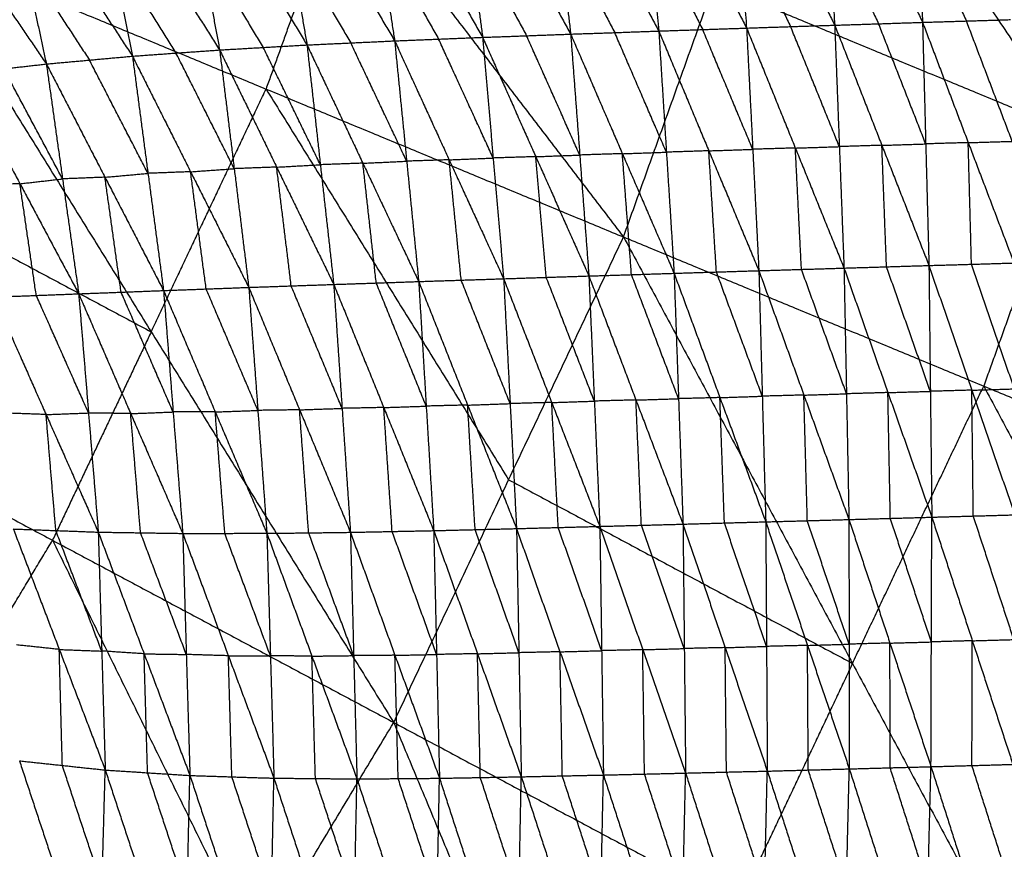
# Model space of a CAD drawing. Header units: millimetres. Extents: x -106 to 110, y -96 to 120.
# Tile 609 of 656: x 50 to 60, y -17 to -8. Entities that reach past the tile are written whole.
import ezdxf

# ---------------------------------------------------------------- set-up
doc = ezdxf.new("R2010")
doc.units = ezdxf.units.MM
doc.header["$MEASUREMENT"] = 0
doc.layers.add('Default', color=7, linetype='Continuous', true_color=0x000000)

msp = doc.modelspace()

# ---------------------------------------------------------------- linework, layer by layer
at = {"layer": 'Default'}
for points in [[(50.293, -2.749, 3.861), (53.306, -6.684, 3.907), (56.318, -10.619, 3.952)], [(56.318, -10.619, 3.952), (57.294, -7.894, 3.952), (58.269, -5.168, 3.952)], [(58.269, -5.168, 3.952), (61.174, -9.501, 4.07), (64.078, -13.833, 4.188)], [(57.458, -6.04, 0.238), (57.551, -7.204, -0.711), (57.644, -8.367, -1.661)], [(57.458, -6.04, 0.238), (58.025, -7.188, -0.699), (58.593, -8.336, -1.635)], [(58.448, -6.008, 0.26), (58.521, -7.172, -0.688), (58.593, -8.336, -1.635)], [(58.448, -6.008, 0.26), (58.993, -7.157, -0.673), (59.539, -8.305, -1.606)], [(59.433, -5.977, 0.285), (59.486, -7.141, -0.661), (59.539, -8.305, -1.606)], [(54.492, -6.139, 0.187), (54.647, -7.303, -0.763), (54.801, -8.467, -1.713)], [(54.492, -6.139, 0.187), (55.121, -7.286, -0.757), (55.749, -8.432, -1.7)], [(55.48, -6.105, 0.202), (55.614, -7.269, -0.749), (55.749, -8.432, -1.7)], [(55.48, -6.105, 0.202), (56.089, -7.252, -0.74), (56.698, -8.399, -1.683)], [(56.47, -6.072, 0.219), (56.584, -7.236, -0.732), (56.698, -8.399, -1.683)], [(56.47, -6.072, 0.219), (57.057, -7.22, -0.721), (57.644, -8.367, -1.661)], [(52.515, -6.228, 0.163), (52.712, -7.389, -0.777), (52.909, -8.549, -1.717)], [(52.515, -6.228, 0.163), (53.184, -7.367, -0.778), (53.853, -8.505, -1.719)], [(53.498, -6.178, 0.174), (53.675, -7.341, -0.772), (53.853, -8.505, -1.719)], [(53.498, -6.178, 0.174), (54.15, -7.322, -0.769), (54.801, -8.467, -1.713)], [(51.538, -6.297, 0.152), (51.753, -7.45, -0.777), (51.968, -8.603, -1.707)], [(51.538, -6.297, 0.152), (52.223, -7.423, -0.782), (52.909, -8.549, -1.717)], [(50.569, -6.392, 0.143), (50.799, -7.531, -0.772), (51.029, -8.67, -1.688)], [(50.569, -6.392, 0.143), (51.268, -7.497, -0.782), (51.968, -8.603, -1.707)], [(49.621, -6.519, 0.135), (49.861, -7.637, -0.76), (50.102, -8.754, -1.656)], [(49.621, -6.519, 0.135), (50.325, -7.594, -0.776), (51.029, -8.67, -1.688)], [(48.69, -6.683, 0.129), (49.396, -7.719, -0.764), (50.102, -8.754, -1.656)], [(53.306, -6.684, 3.907), (52.887, -7.854, 3.907), (52.468, -9.024, 3.907)], [(57.551, -7.204, -0.711), (57.835, -7.777, -1.18), (58.118, -8.351, -1.648)], [(58.521, -7.172, -0.688), (58.793, -7.746, -1.154), (59.066, -8.321, -1.621)], [(59.486, -7.141, -0.661), (59.749, -7.716, -1.126), (60.012, -8.291, -1.591)], [(54.647, -7.303, -0.763), (54.961, -7.876, -1.235), (55.275, -8.45, -1.707)], [(55.614, -7.269, -0.749), (55.919, -7.842, -1.22), (56.224, -8.416, -1.692)], [(56.584, -7.236, -0.732), (56.877, -7.809, -1.202), (57.171, -8.383, -1.672)], [(52.712, -7.389, -0.777), (53.046, -7.958, -1.248), (53.381, -8.527, -1.718)], [(53.675, -7.341, -0.772), (54.001, -7.914, -1.244), (54.327, -8.486, -1.716)], [(48.618, -7.429, 3.861), (51.231, -11.641, 3.907), (53.843, -15.852, 3.952)], [(48.618, -7.429, 3.861), (52.468, -9.024, 3.907), (56.318, -10.619, 3.952)], [(51.753, -7.45, -0.777), (52.095, -8.013, -1.245), (52.438, -8.576, -1.712)], [(50.799, -7.531, -0.772), (51.149, -8.084, -1.235), (51.498, -8.636, -1.698)], [(49.861, -7.637, -0.76), (50.214, -8.174, -1.216), (50.566, -8.712, -1.672)], [(57.294, -7.894, 3.952), (59.234, -8.697, 4.011), (61.174, -9.501, 4.07)], [(56.698, -8.399, -1.683), (57.171, -8.383, -1.672), (57.644, -8.367, -1.661)], [(57.644, -8.367, -1.661), (58.118, -8.351, -1.648), (58.593, -8.336, -1.635)], [(57.644, -8.367, -1.661), (57.71, -9.674, -2.152), (57.776, -10.982, -2.643)], [(57.644, -8.367, -1.661), (58.169, -9.66, -2.136), (58.693, -10.954, -2.611)], [(58.643, -9.645, -2.123), (58.381, -8.998, -1.886), (58.118, -8.351, -1.648)], [(58.593, -8.336, -1.635), (59.066, -8.321, -1.621), (59.539, -8.305, -1.606)], [(58.593, -8.336, -1.635), (58.643, -9.645, -2.123), (58.693, -10.954, -2.611)], [(58.593, -8.336, -1.635), (59.101, -9.631, -2.106), (59.608, -10.926, -2.576)], [(59.573, -9.616, -2.091), (59.32, -8.968, -1.856), (59.066, -8.321, -1.621)], [(59.539, -8.305, -1.606), (60.012, -8.291, -1.591), (60.486, -8.276, -1.575)], [(59.539, -8.305, -1.606), (59.573, -9.616, -2.091), (59.608, -10.926, -2.576)], [(59.539, -8.305, -1.606), (60.031, -9.602, -2.073), (60.524, -10.899, -2.54)], [(60.505, -9.588, -2.058), (60.258, -8.939, -1.824), (60.012, -8.291, -1.591)], [(53.853, -8.505, -1.719), (54.327, -8.486, -1.716), (54.801, -8.467, -1.713)], [(54.801, -8.467, -1.713), (55.275, -8.45, -1.707), (55.749, -8.432, -1.7)], [(54.801, -8.467, -1.713), (54.914, -9.768, -2.211), (55.027, -11.069, -2.71)], [(54.801, -8.467, -1.713), (55.373, -9.753, -2.203), (55.945, -11.039, -2.694)], [(55.847, -9.736, -2.197), (55.561, -9.093, -1.952), (55.275, -8.45, -1.707)], [(55.749, -8.432, -1.7), (56.224, -8.416, -1.692), (56.698, -8.399, -1.683)], [(55.749, -8.432, -1.7), (55.847, -9.736, -2.197), (55.945, -11.039, -2.694)], [(55.749, -8.432, -1.7), (56.306, -9.721, -2.186), (56.863, -11.01, -2.671)], [(56.78, -9.705, -2.177), (56.502, -9.06, -1.934), (56.224, -8.416, -1.692)], [(56.698, -8.399, -1.683), (56.78, -9.705, -2.177), (56.863, -11.01, -2.671)], [(56.698, -8.399, -1.683), (57.237, -9.69, -2.163), (57.776, -10.982, -2.643)], [(57.71, -9.674, -2.152), (57.44, -9.029, -1.912), (57.171, -8.383, -1.672)], [(51.968, -8.603, -1.707), (52.438, -8.576, -1.712), (52.909, -8.549, -1.717)], [(53.053, -9.84, -2.216), (52.746, -9.208, -1.964), (52.438, -8.576, -1.712)], [(52.909, -8.549, -1.717), (53.381, -8.527, -1.718), (53.853, -8.505, -1.719)], [(52.909, -8.549, -1.717), (53.053, -9.84, -2.216), (53.197, -11.13, -2.715)], [(52.909, -8.549, -1.717), (53.511, -9.824, -2.218), (54.112, -11.099, -2.718)], [(53.983, -9.802, -2.218), (53.682, -9.164, -1.968), (53.381, -8.527, -1.718)], [(53.853, -8.505, -1.719), (53.983, -9.802, -2.218), (54.112, -11.099, -2.718)], [(53.853, -8.505, -1.719), (54.44, -9.787, -2.214), (55.027, -11.069, -2.71)], [(54.914, -9.768, -2.211), (54.621, -9.127, -1.964), (54.327, -8.486, -1.716)], [(50.102, -8.754, -1.656), (50.566, -8.712, -1.672), (51.029, -8.67, -1.688)], [(51.029, -8.67, -1.688), (51.498, -8.636, -1.698), (51.968, -8.603, -1.707)], [(51.029, -8.67, -1.688), (51.196, -9.933, -2.179), (51.364, -11.196, -2.671)], [(51.029, -8.67, -1.688), (51.655, -9.916, -2.194), (52.282, -11.162, -2.701)], [(52.125, -9.883, -2.204), (51.812, -9.259, -1.951), (51.498, -8.636, -1.698)], [(51.968, -8.603, -1.707), (52.125, -9.883, -2.204), (52.282, -11.162, -2.701)], [(51.968, -8.603, -1.707), (52.582, -9.866, -2.211), (53.197, -11.13, -2.715)], [(49.184, -8.858, -1.611), (49.643, -8.806, -1.634), (50.102, -8.754, -1.656)], [(50.102, -8.754, -1.656), (50.276, -9.993, -2.14), (50.45, -11.231, -2.624)], [(50.102, -8.754, -1.656), (50.733, -9.975, -2.164), (51.364, -11.196, -2.671)], [(51.196, -9.933, -2.179), (50.881, -9.323, -1.926), (50.566, -8.712, -1.672)], [(49.184, -8.858, -1.611), (49.817, -10.045, -2.117), (50.45, -11.231, -2.624)], [(50.276, -9.993, -2.14), (49.96, -9.399, -1.887), (49.643, -8.806, -1.634)], [(51.231, -11.641, 3.907), (51.85, -10.333, 3.907), (52.468, -9.024, 3.907)], [(52.468, -9.024, 3.907), (53.775, -11.13, 3.929), (55.081, -13.236, 3.952)], [(61.174, -9.501, 4.07), (60.686, -10.863, 4.07), (60.198, -12.226, 4.07)], [(58.169, -9.66, -2.136), (58.406, -9.653, -2.13), (58.643, -9.645, -2.123)], [(59.101, -9.631, -2.106), (58.872, -9.638, -2.114), (58.643, -9.645, -2.123)], [(59.101, -9.631, -2.106), (59.337, -9.623, -2.099), (59.573, -9.616, -2.091)], [(59.151, -10.94, -2.594), (59.126, -10.285, -2.35), (59.101, -9.631, -2.106)], [(60.031, -9.602, -2.073), (59.802, -9.609, -2.082), (59.573, -9.616, -2.091)], [(60.031, -9.602, -2.073), (60.268, -9.595, -2.065), (60.505, -9.588, -2.058)], [(60.066, -10.913, -2.558), (60.049, -10.258, -2.316), (60.031, -9.602, -2.073)], [(47.556, -9.676, 3.861), (49.393, -10.659, 3.884), (51.231, -11.641, 3.907)], [(55.373, -9.753, -2.203), (55.144, -9.761, -2.207), (54.914, -9.768, -2.211)], [(55.373, -9.753, -2.203), (55.61, -9.744, -2.2), (55.847, -9.736, -2.197)], [(55.486, -11.054, -2.702), (55.429, -10.404, -2.453), (55.373, -9.753, -2.203)], [(56.306, -9.721, -2.186), (56.076, -9.728, -2.192), (55.847, -9.736, -2.197)], [(56.306, -9.721, -2.186), (56.543, -9.713, -2.181), (56.78, -9.705, -2.177)], [(56.404, -11.025, -2.683), (56.355, -10.373, -2.434), (56.306, -9.721, -2.186)], [(57.237, -9.69, -2.163), (57.009, -9.698, -2.17), (56.78, -9.705, -2.177)], [(57.237, -9.69, -2.163), (57.473, -9.682, -2.158), (57.71, -9.674, -2.152)], [(57.319, -10.996, -2.657), (57.278, -10.343, -2.41), (57.237, -9.69, -2.163)], [(58.169, -9.66, -2.136), (57.939, -9.667, -2.144), (57.71, -9.674, -2.152)], [(58.235, -10.968, -2.627), (58.202, -10.314, -2.382), (58.169, -9.66, -2.136)], [(52.582, -9.866, -2.211), (52.818, -9.853, -2.214), (53.053, -9.84, -2.216)], [(53.511, -9.824, -2.218), (53.282, -9.832, -2.217), (53.053, -9.84, -2.216)], [(53.511, -9.824, -2.218), (53.747, -9.813, -2.218), (53.983, -9.802, -2.218)], [(53.655, -11.115, -2.717), (53.583, -10.469, -2.467), (53.511, -9.824, -2.218)], [(54.44, -9.787, -2.214), (54.211, -9.795, -2.216), (53.983, -9.802, -2.218)], [(54.44, -9.787, -2.214), (54.677, -9.777, -2.213), (54.914, -9.768, -2.211)], [(54.57, -11.084, -2.714), (54.505, -10.436, -2.464), (54.44, -9.787, -2.214)], [(50.733, -9.975, -2.164), (50.965, -9.954, -2.172), (51.196, -9.933, -2.179)], [(51.655, -9.916, -2.194), (51.426, -9.925, -2.187), (51.196, -9.933, -2.179)], [(51.655, -9.916, -2.194), (51.89, -9.899, -2.199), (52.125, -9.883, -2.204)], [(51.823, -11.179, -2.686), (51.739, -10.548, -2.44), (51.655, -9.916, -2.194)], [(52.582, -9.866, -2.211), (52.354, -9.874, -2.208), (52.125, -9.883, -2.204)], [(52.739, -11.146, -2.708), (52.661, -10.506, -2.46), (52.582, -9.866, -2.211)], [(49.817, -10.045, -2.117), (49.589, -10.053, -2.1), (49.36, -10.062, -2.083)], [(49.817, -10.045, -2.117), (50.047, -10.019, -2.129), (50.276, -9.993, -2.14)], [(49.993, -11.249, -2.589), (49.905, -10.647, -2.353), (49.817, -10.045, -2.117)], [(50.733, -9.975, -2.164), (50.505, -9.984, -2.152), (50.276, -9.993, -2.14)], [(50.907, -11.214, -2.647), (50.82, -10.595, -2.406), (50.733, -9.975, -2.164)], [(53.843, -15.852, 3.952), (55.081, -13.236, 3.952), (56.318, -10.619, 3.952)], [(56.318, -10.619, 3.952), (58.785, -15.215, 4.07), (61.251, -19.812, 4.188)], [(56.318, -10.619, 3.952), (60.198, -12.226, 4.07), (64.078, -13.833, 4.188)], [(59.608, -10.926, -2.576), (60.066, -10.913, -2.558), (60.524, -10.899, -2.54)], [(60.528, -12.256, -2.632), (60.297, -11.585, -2.595), (60.066, -10.913, -2.558)], [(55.945, -11.039, -2.694), (56.404, -11.025, -2.683), (56.863, -11.01, -2.671)], [(56.911, -12.362, -2.773), (56.657, -11.693, -2.728), (56.404, -11.025, -2.683)], [(56.863, -11.01, -2.671), (57.319, -10.996, -2.657), (57.776, -10.982, -2.643)], [(56.863, -11.01, -2.671), (56.911, -12.362, -2.773), (56.959, -13.714, -2.875)], [(56.863, -11.01, -2.671), (57.356, -12.35, -2.756), (57.85, -13.689, -2.841)], [(57.813, -12.335, -2.742), (57.566, -11.666, -2.7), (57.319, -10.996, -2.657)], [(57.776, -10.982, -2.643), (58.235, -10.968, -2.627), (58.693, -10.954, -2.611)], [(57.776, -10.982, -2.643), (57.813, -12.335, -2.742), (57.85, -13.689, -2.841)], [(57.776, -10.982, -2.643), (58.261, -12.323, -2.723), (58.746, -13.664, -2.803)], [(58.72, -12.309, -2.707), (58.477, -11.638, -2.667), (58.235, -10.968, -2.627)], [(58.693, -10.954, -2.611), (59.151, -10.94, -2.594), (59.608, -10.926, -2.576)], [(58.693, -10.954, -2.611), (58.72, -12.309, -2.707), (58.746, -13.664, -2.803)], [(58.693, -10.954, -2.611), (59.166, -12.296, -2.687), (59.639, -13.639, -2.764)], [(59.623, -12.283, -2.67), (59.387, -11.611, -2.632), (59.151, -10.94, -2.594)], [(59.608, -10.926, -2.576), (59.623, -12.283, -2.67), (59.639, -13.639, -2.764)], [(59.608, -10.926, -2.576), (60.07, -12.27, -2.65), (60.532, -13.614, -2.723)], [(52.282, -11.162, -2.701), (52.739, -11.146, -2.708), (53.197, -11.13, -2.715)], [(53.197, -11.13, -2.715), (53.655, -11.115, -2.717), (54.112, -11.099, -2.718)], [(53.197, -11.13, -2.715), (53.287, -12.466, -2.828), (53.377, -13.802, -2.94)], [(53.197, -11.13, -2.715), (53.736, -12.457, -2.827), (54.274, -13.784, -2.939)], [(54.193, -12.442, -2.828), (53.924, -11.778, -2.773), (53.655, -11.115, -2.717)], [(54.112, -11.099, -2.718), (54.57, -11.084, -2.714), (55.027, -11.069, -2.71)], [(54.112, -11.099, -2.718), (54.193, -12.442, -2.828), (54.274, -13.784, -2.939)], [(54.112, -11.099, -2.718), (54.639, -12.431, -2.822), (55.166, -13.762, -2.926)], [(55.097, -12.415, -2.818), (54.833, -11.75, -2.766), (54.57, -11.084, -2.714)], [(55.027, -11.069, -2.71), (55.486, -11.054, -2.702), (55.945, -11.039, -2.694)], [(55.027, -11.069, -2.71), (55.097, -12.415, -2.818), (55.166, -13.762, -2.926)], [(55.027, -11.069, -2.71), (55.545, -12.403, -2.807), (56.063, -13.738, -2.904)], [(56.004, -12.388, -2.799), (55.745, -11.721, -2.751), (55.486, -11.054, -2.702)], [(55.945, -11.039, -2.694), (56.004, -12.388, -2.799), (56.063, -13.738, -2.904)], [(55.945, -11.039, -2.694), (56.452, -12.376, -2.785), (56.959, -13.714, -2.875)], [(49.537, -11.266, -2.555), (49.993, -11.249, -2.589), (50.45, -11.231, -2.624)], [(50.45, -11.231, -2.624), (50.907, -11.214, -2.647), (51.364, -11.196, -2.671)], [(50.45, -11.231, -2.624), (50.556, -12.516, -2.739), (50.661, -13.8, -2.853)], [(50.45, -11.231, -2.624), (51.01, -12.523, -2.762), (51.571, -13.814, -2.901)], [(51.467, -12.505, -2.786), (51.187, -11.859, -2.717), (50.907, -11.214, -2.647)], [(51.364, -11.196, -2.671), (51.823, -11.179, -2.686), (52.282, -11.162, -2.701)], [(51.364, -11.196, -2.671), (51.467, -12.505, -2.786), (51.571, -13.814, -2.901)], [(51.364, -11.196, -2.671), (51.921, -12.505, -2.8), (52.477, -13.813, -2.929)], [(52.38, -12.488, -2.815), (52.101, -11.834, -2.75), (51.823, -11.179, -2.686)], [(52.282, -11.162, -2.701), (52.38, -12.488, -2.815), (52.477, -13.813, -2.929)], [(52.282, -11.162, -2.701), (52.829, -12.482, -2.82), (53.377, -13.802, -2.94)], [(53.287, -12.466, -2.828), (53.013, -11.806, -2.768), (52.739, -11.146, -2.708)], [(49.537, -11.266, -2.555), (50.099, -12.533, -2.704), (50.661, -13.8, -2.853)], [(50.556, -12.516, -2.739), (50.275, -11.882, -2.664), (49.993, -11.249, -2.589)], [(51.231, -11.641, 3.907), (50.699, -12.764, 3.907), (50.168, -13.888, 3.907)], [(46.493, -11.923, 3.861), (48.68, -16.37, 3.907), (50.867, -20.818, 3.952)], [(46.493, -11.923, 3.861), (50.168, -13.888, 3.907), (53.843, -15.852, 3.952)], [(59.166, -12.296, -2.687), (58.943, -12.303, -2.697), (58.72, -12.309, -2.707)], [(58.785, -15.215, 4.07), (59.492, -13.721, 4.07), (60.198, -12.226, 4.07)], [(59.166, -12.296, -2.687), (59.395, -12.289, -2.679), (59.623, -12.283, -2.67)], [(59.192, -13.652, -2.784), (59.179, -12.974, -2.735), (59.166, -12.296, -2.687)], [(60.07, -12.27, -2.65), (59.847, -12.276, -2.66), (59.623, -12.283, -2.67)], [(60.07, -12.27, -2.65), (60.299, -12.263, -2.641), (60.528, -12.256, -2.632)], [(60.086, -13.626, -2.743), (60.078, -12.948, -2.696), (60.07, -12.27, -2.65)], [(60.198, -12.226, 4.07), (61.432, -14.524, 4.129), (62.665, -16.822, 4.188)], [(55.545, -12.403, -2.807), (55.321, -12.409, -2.813), (55.097, -12.415, -2.818)], [(55.545, -12.403, -2.807), (55.774, -12.396, -2.803), (56.004, -12.388, -2.799)], [(55.615, -13.75, -2.915), (55.58, -13.077, -2.861), (55.545, -12.403, -2.807)], [(56.452, -12.376, -2.785), (56.228, -12.382, -2.792), (56.004, -12.388, -2.799)], [(56.452, -12.376, -2.785), (56.681, -12.369, -2.779), (56.911, -12.362, -2.773)], [(56.511, -13.726, -2.89), (56.482, -13.051, -2.837), (56.452, -12.376, -2.785)], [(57.356, -12.35, -2.756), (57.134, -12.356, -2.765), (56.911, -12.362, -2.773)], [(57.356, -12.35, -2.756), (57.585, -12.343, -2.749), (57.813, -12.335, -2.742)], [(57.405, -13.701, -2.858), (57.381, -13.026, -2.807), (57.356, -12.35, -2.756)], [(58.261, -12.323, -2.723), (58.037, -12.329, -2.733), (57.813, -12.335, -2.742)], [(58.261, -12.323, -2.723), (58.49, -12.316, -2.715), (58.72, -12.309, -2.707)], [(58.298, -13.677, -2.822), (58.28, -13, -2.773), (58.261, -12.323, -2.723)], [(51.01, -12.523, -2.762), (51.239, -12.514, -2.774), (51.467, -12.505, -2.786)], [(51.921, -12.505, -2.8), (51.694, -12.505, -2.793), (51.467, -12.505, -2.786)], [(51.921, -12.505, -2.8), (52.15, -12.496, -2.807), (52.38, -12.488, -2.815)], [(52.024, -13.813, -2.915), (51.972, -13.159, -2.857), (51.921, -12.505, -2.8)], [(52.829, -12.482, -2.82), (52.604, -12.485, -2.818), (52.38, -12.488, -2.815)], [(52.829, -12.482, -2.82), (53.058, -12.474, -2.824), (53.287, -12.466, -2.828)], [(52.927, -13.808, -2.934), (52.878, -13.145, -2.877), (52.829, -12.482, -2.82)], [(53.736, -12.457, -2.827), (53.511, -12.462, -2.827), (53.287, -12.466, -2.828)], [(53.736, -12.457, -2.827), (53.964, -12.45, -2.828), (54.193, -12.442, -2.828)], [(53.826, -13.793, -2.94), (53.781, -13.125, -2.883), (53.736, -12.457, -2.827)], [(54.639, -12.431, -2.822), (54.416, -12.436, -2.825), (54.193, -12.442, -2.828)], [(54.639, -12.431, -2.822), (54.868, -12.423, -2.82), (55.097, -12.415, -2.818)], [(54.72, -13.773, -2.932), (54.68, -13.102, -2.877), (54.639, -12.431, -2.822)], [(50.099, -12.533, -2.704), (49.87, -12.525, -2.686), (49.642, -12.516, -2.668)], [(50.099, -12.533, -2.704), (50.327, -12.524, -2.721), (50.556, -12.516, -2.739)], [(50.204, -13.783, -2.818), (50.151, -13.158, -2.761), (50.099, -12.533, -2.704)], [(51.01, -12.523, -2.762), (50.783, -12.519, -2.75), (50.556, -12.516, -2.739)], [(51.116, -13.807, -2.877), (51.063, -13.165, -2.82), (51.01, -12.523, -2.762)], [(55.081, -13.236, 3.952), (56.933, -14.225, 4.011), (58.785, -15.215, 4.07)], [(57.85, -13.689, -2.841), (58.298, -13.677, -2.822), (58.746, -13.664, -2.803)], [(58.748, -15.008, -2.628), (58.523, -14.342, -2.725), (58.298, -13.677, -2.822)], [(58.746, -13.664, -2.803), (59.192, -13.652, -2.784), (59.639, -13.639, -2.764)], [(58.746, -13.664, -2.803), (58.748, -15.008, -2.628), (58.75, -16.352, -2.453)], [(58.746, -13.664, -2.803), (59.188, -14.996, -2.607), (59.63, -16.328, -2.411)], [(59.634, -14.984, -2.587), (59.413, -14.318, -2.685), (59.192, -13.652, -2.784)], [(59.63, -16.328, -2.411), (59.634, -14.984, -2.587), (59.639, -13.639, -2.764)], [(59.639, -13.639, -2.764), (60.086, -13.626, -2.743), (60.532, -13.614, -2.723)], [(59.639, -13.639, -2.764), (60.075, -14.971, -2.566), (60.512, -16.303, -2.368)], [(60.522, -14.958, -2.546), (60.304, -14.292, -2.644), (60.086, -13.626, -2.743)], [(49.746, -13.766, -2.782), (50.204, -13.783, -2.818), (50.661, -13.8, -2.853)], [(49.746, -13.766, -2.782), (50.241, -15.065, -2.655), (50.736, -16.364, -2.528)], [(50.698, -15.082, -2.691), (50.451, -14.433, -2.754), (50.204, -13.783, -2.818)], [(53.377, -13.802, -2.94), (53.826, -13.793, -2.94), (54.274, -13.784, -2.939)], [(54.274, -13.784, -2.939), (54.72, -13.773, -2.932), (55.166, -13.762, -2.926)], [(54.274, -13.784, -2.939), (54.305, -15.119, -2.767), (54.336, -16.453, -2.595)], [(54.274, -13.784, -2.939), (54.745, -15.111, -2.76), (55.217, -16.437, -2.581)], [(55.192, -15.1, -2.753), (54.956, -14.436, -2.843), (54.72, -13.773, -2.932)], [(55.166, -13.762, -2.926), (55.615, -13.75, -2.915), (56.063, -13.738, -2.904)], [(55.166, -13.762, -2.926), (55.192, -15.1, -2.753), (55.217, -16.437, -2.581)], [(55.166, -13.762, -2.926), (55.634, -15.09, -2.742), (56.102, -16.418, -2.558)], [(56.083, -15.078, -2.731), (55.849, -14.414, -2.823), (55.615, -13.75, -2.915)], [(56.063, -13.738, -2.904), (56.511, -13.726, -2.89), (56.959, -13.714, -2.875)], [(56.063, -13.738, -2.904), (56.083, -15.078, -2.731), (56.102, -16.418, -2.558)], [(56.063, -13.738, -2.904), (56.525, -15.067, -2.716), (56.987, -16.397, -2.528)], [(56.973, -15.055, -2.701), (56.742, -14.391, -2.796), (56.511, -13.726, -2.89)], [(56.959, -13.714, -2.875), (57.405, -13.701, -2.858), (57.85, -13.689, -2.841)], [(56.959, -13.714, -2.875), (56.973, -15.055, -2.701), (56.987, -16.397, -2.528)], [(56.959, -13.714, -2.875), (57.413, -15.045, -2.684), (57.867, -16.376, -2.493)], [(57.859, -15.032, -2.667), (57.632, -14.367, -2.763), (57.405, -13.701, -2.858)], [(57.85, -13.689, -2.841), (57.859, -15.032, -2.667), (57.867, -16.376, -2.493)], [(57.85, -13.689, -2.841), (58.3, -15.021, -2.647), (58.75, -16.352, -2.453)], [(48.68, -16.37, 3.907), (49.424, -15.129, 3.907), (50.168, -13.888, 3.907)], [(50.168, -13.888, 3.907), (51.262, -16.111, 3.929), (52.355, -18.335, 3.952)], [(50.661, -13.8, -2.853), (50.698, -15.082, -2.691), (50.736, -16.364, -2.528)], [(50.661, -13.8, -2.853), (51.116, -13.807, -2.877), (51.571, -13.814, -2.901)], [(50.661, -13.8, -2.853), (51.155, -15.112, -2.711), (51.648, -16.423, -2.569)], [(51.609, -15.119, -2.735), (51.363, -14.463, -2.806), (51.116, -13.807, -2.877)], [(51.571, -13.814, -2.901), (52.024, -13.813, -2.915), (52.477, -13.813, -2.929)], [(51.571, -13.814, -2.901), (51.609, -15.119, -2.735), (51.648, -16.423, -2.569)], [(51.571, -13.814, -2.901), (52.062, -15.133, -2.746), (52.553, -16.452, -2.591)], [(52.515, -15.133, -2.76), (52.269, -14.473, -2.837), (52.024, -13.813, -2.915)], [(52.477, -13.813, -2.929), (52.927, -13.808, -2.934), (53.377, -13.802, -2.94)], [(52.477, -13.813, -2.929), (52.515, -15.133, -2.76), (52.553, -16.452, -2.591)], [(52.477, -13.813, -2.929), (52.962, -15.137, -2.764), (53.447, -16.46, -2.599)], [(53.412, -15.131, -2.77), (53.169, -14.469, -2.852), (52.927, -13.808, -2.934)], [(53.377, -13.802, -2.94), (53.412, -15.131, -2.77), (53.447, -16.46, -2.599)], [(53.377, -13.802, -2.94), (53.856, -15.128, -2.768), (54.336, -16.453, -2.595)], [(54.305, -15.119, -2.767), (54.065, -14.456, -2.853), (53.826, -13.793, -2.94)], [(50.241, -15.065, -2.655), (50.01, -15.04, -2.64), (49.779, -15.016, -2.624)], [(56.525, -15.067, -2.716), (56.749, -15.061, -2.709), (56.973, -15.055, -2.701)], [(57.413, -15.045, -2.684), (57.193, -15.05, -2.693), (56.973, -15.055, -2.701)], [(57.413, -15.045, -2.684), (57.636, -15.038, -2.675), (57.859, -15.032, -2.667)], [(57.427, -16.386, -2.51), (57.42, -15.715, -2.597), (57.413, -15.045, -2.684)], [(58.3, -15.021, -2.647), (58.079, -15.027, -2.657), (57.859, -15.032, -2.667)], [(58.3, -15.021, -2.647), (58.524, -15.014, -2.638), (58.748, -15.008, -2.628)], [(58.308, -16.364, -2.473), (58.304, -15.692, -2.56), (58.3, -15.021, -2.647)], [(59.188, -14.996, -2.607), (58.968, -15.002, -2.618), (58.748, -15.008, -2.628)], [(59.188, -14.996, -2.607), (59.411, -14.99, -2.597), (59.634, -14.984, -2.587)], [(59.19, -16.34, -2.432), (59.189, -15.668, -2.52), (59.188, -14.996, -2.607)], [(60.075, -14.971, -2.566), (59.855, -14.977, -2.577), (59.634, -14.984, -2.587)], [(60.071, -16.316, -2.39), (60.073, -15.643, -2.478), (60.075, -14.971, -2.566)], [(60.075, -14.971, -2.566), (60.299, -14.965, -2.556), (60.522, -14.958, -2.546)], [(50.274, -16.315, -2.497), (50.257, -15.69, -2.576), (50.241, -15.065, -2.655)], [(50.241, -15.065, -2.655), (50.47, -15.074, -2.673), (50.698, -15.082, -2.691)], [(51.155, -15.112, -2.711), (50.927, -15.097, -2.701), (50.698, -15.082, -2.691)], [(51.192, -16.394, -2.548), (51.173, -15.753, -2.63), (51.155, -15.112, -2.711)], [(51.155, -15.112, -2.711), (51.382, -15.115, -2.723), (51.609, -15.119, -2.735)], [(52.062, -15.133, -2.746), (51.835, -15.126, -2.741), (51.609, -15.119, -2.735)], [(52.1, -16.438, -2.58), (52.081, -15.786, -2.663), (52.062, -15.133, -2.746)], [(52.062, -15.133, -2.746), (52.288, -15.133, -2.753), (52.515, -15.133, -2.76)], [(52.962, -15.137, -2.764), (52.738, -15.135, -2.762), (52.515, -15.133, -2.76)], [(52.962, -15.137, -2.764), (53.187, -15.134, -2.767), (53.412, -15.131, -2.77)], [(53, -16.456, -2.595), (52.981, -15.796, -2.68), (52.962, -15.137, -2.764)], [(53.856, -15.128, -2.768), (53.634, -15.129, -2.769), (53.412, -15.131, -2.77)], [(53.856, -15.128, -2.768), (54.081, -15.123, -2.767), (54.305, -15.119, -2.767)], [(53.891, -16.457, -2.597), (53.874, -15.792, -2.683), (53.856, -15.128, -2.768)], [(54.745, -15.111, -2.76), (54.525, -15.115, -2.763), (54.305, -15.119, -2.767)], [(54.745, -15.111, -2.76), (54.968, -15.105, -2.757), (55.192, -15.1, -2.753)], [(54.776, -16.445, -2.588), (54.761, -15.778, -2.674), (54.745, -15.111, -2.76)], [(55.634, -15.09, -2.742), (55.413, -15.095, -2.748), (55.192, -15.1, -2.753)], [(55.634, -15.09, -2.742), (55.858, -15.084, -2.736), (56.083, -15.078, -2.731)], [(55.659, -16.427, -2.569), (55.647, -15.759, -2.656), (55.634, -15.09, -2.742)], [(56.525, -15.067, -2.716), (56.304, -15.073, -2.723), (56.083, -15.078, -2.731)], [(56.544, -16.408, -2.543), (56.535, -15.737, -2.629), (56.525, -15.067, -2.716)], [(58.785, -15.215, 4.07), (58.166, -16.524, 4.07), (57.547, -17.832, 4.07)], [(50.867, -20.818, 3.952), (52.355, -18.335, 3.952), (53.843, -15.852, 3.952)], [(53.843, -15.852, 3.952), (55.847, -20.668, 4.07), (57.851, -25.484, 4.188)], [(53.843, -15.852, 3.952), (57.547, -17.832, 4.07), (61.251, -19.812, 4.188)], [(43.937, -16.187, 3.861), (47.402, -18.502, 3.907), (50.867, -20.818, 3.952)], [(49.812, -16.265, -2.466), (50.239, -17.56, -1.998), (50.667, -18.854, -1.529)], [(49.812, -16.265, -2.466), (50.274, -16.315, -2.497), (50.736, -16.364, -2.528)], [(50.701, -17.609, -2.029), (50.487, -16.962, -2.263), (50.274, -16.315, -2.497)], [(58.75, -16.352, -2.453), (59.19, -16.34, -2.432), (59.63, -16.328, -2.411)], [(59.563, -18.899, -1.359), (59.597, -17.613, -1.885), (59.63, -16.328, -2.411)], [(59.63, -16.328, -2.411), (60.071, -16.316, -2.39), (60.512, -16.303, -2.368)], [(59.63, -16.328, -2.411), (60.035, -17.6, -1.862), (60.44, -18.872, -1.313)], [(60.476, -17.587, -1.841), (60.273, -16.952, -2.115), (60.071, -16.316, -2.39)], [(50.667, -18.854, -1.529), (50.701, -17.609, -2.029), (50.736, -16.364, -2.528)], [(50.736, -16.364, -2.528), (51.162, -17.658, -2.039), (51.589, -18.952, -1.549)], [(50.736, -16.364, -2.528), (51.192, -16.394, -2.548), (51.648, -16.423, -2.569)], [(51.618, -17.688, -2.059), (51.405, -17.041, -2.304), (51.192, -16.394, -2.548)], [(51.589, -18.952, -1.549), (51.618, -17.688, -2.059), (51.648, -16.423, -2.569)], [(51.648, -16.423, -2.569), (52.074, -17.714, -2.063), (52.5, -19.004, -1.558)], [(51.648, -16.423, -2.569), (52.1, -16.438, -2.58), (52.553, -16.452, -2.591)], [(52.526, -17.728, -2.075), (52.313, -17.083, -2.327), (52.1, -16.438, -2.58)], [(54.336, -16.453, -2.595), (54.776, -16.445, -2.588), (55.217, -16.437, -2.581)], [(55.166, -19.009, -1.529), (55.192, -17.723, -2.055), (55.217, -16.437, -2.581)], [(55.217, -16.437, -2.581), (55.659, -16.427, -2.569), (56.102, -16.418, -2.558)], [(55.217, -16.437, -2.581), (55.633, -17.714, -2.043), (56.049, -18.991, -1.505)], [(56.075, -17.704, -2.031), (55.867, -17.066, -2.3), (55.659, -16.427, -2.569)], [(56.049, -18.991, -1.505), (56.075, -17.704, -2.031), (56.102, -16.418, -2.558)], [(56.102, -16.418, -2.558), (56.544, -16.408, -2.543), (56.987, -16.397, -2.528)], [(56.102, -16.418, -2.558), (56.516, -17.694, -2.016), (56.93, -18.971, -1.475)], [(56.958, -17.684, -2.001), (56.751, -17.046, -2.272), (56.544, -16.408, -2.543)], [(56.93, -18.971, -1.475), (56.958, -17.684, -2.001), (56.987, -16.397, -2.528)], [(56.987, -16.397, -2.528), (57.427, -16.386, -2.51), (57.867, -16.376, -2.493)], [(56.987, -16.397, -2.528), (57.397, -17.673, -1.984), (57.808, -18.949, -1.44)], [(57.837, -17.662, -1.966), (57.632, -17.024, -2.238), (57.427, -16.386, -2.51)], [(57.808, -18.949, -1.44), (57.837, -17.662, -1.966), (57.867, -16.376, -2.493)], [(57.867, -16.376, -2.493), (58.308, -16.364, -2.473), (58.75, -16.352, -2.453)], [(57.867, -16.376, -2.493), (58.277, -17.65, -1.947), (58.688, -18.924, -1.401)], [(58.719, -17.638, -1.927), (58.514, -17.001, -2.2), (58.308, -16.364, -2.473)], [(58.688, -18.924, -1.401), (58.719, -17.638, -1.927), (58.75, -16.352, -2.453)], [(58.75, -16.352, -2.453), (59.157, -17.626, -1.906), (59.563, -18.899, -1.359)], [(59.597, -17.613, -1.885), (59.394, -16.977, -2.159), (59.19, -16.34, -2.432)], [(52.5, -19.004, -1.558), (52.526, -17.728, -2.075), (52.553, -16.452, -2.591)], [(52.553, -16.452, -2.591), (52.974, -17.738, -2.074), (53.396, -19.024, -1.556)], [(52.553, -16.452, -2.591), (53, -16.456, -2.595), (53.447, -16.46, -2.599)], [(53.421, -17.742, -2.078), (53.211, -17.099, -2.337), (53, -16.456, -2.595)], [(53.396, -19.024, -1.556), (53.421, -17.742, -2.078), (53.447, -16.46, -2.599)], [(53.447, -16.46, -2.599), (53.891, -16.457, -2.597), (54.336, -16.453, -2.595)], [(53.447, -16.46, -2.599), (53.867, -17.741, -2.073), (54.287, -19.023, -1.547)], [(54.311, -17.738, -2.071), (54.101, -17.097, -2.334), (53.891, -16.457, -2.597)], [(54.287, -19.023, -1.547), (54.311, -17.738, -2.071), (54.336, -16.453, -2.595)], [(54.336, -16.453, -2.595), (54.751, -17.731, -2.062), (55.166, -19.009, -1.529)], [(55.192, -17.723, -2.055), (54.984, -17.084, -2.322), (54.776, -16.445, -2.588)]]:
    msp.add_open_spline(points, degree=2, dxfattribs=at)

doc.saveas('drawing.dxf')
